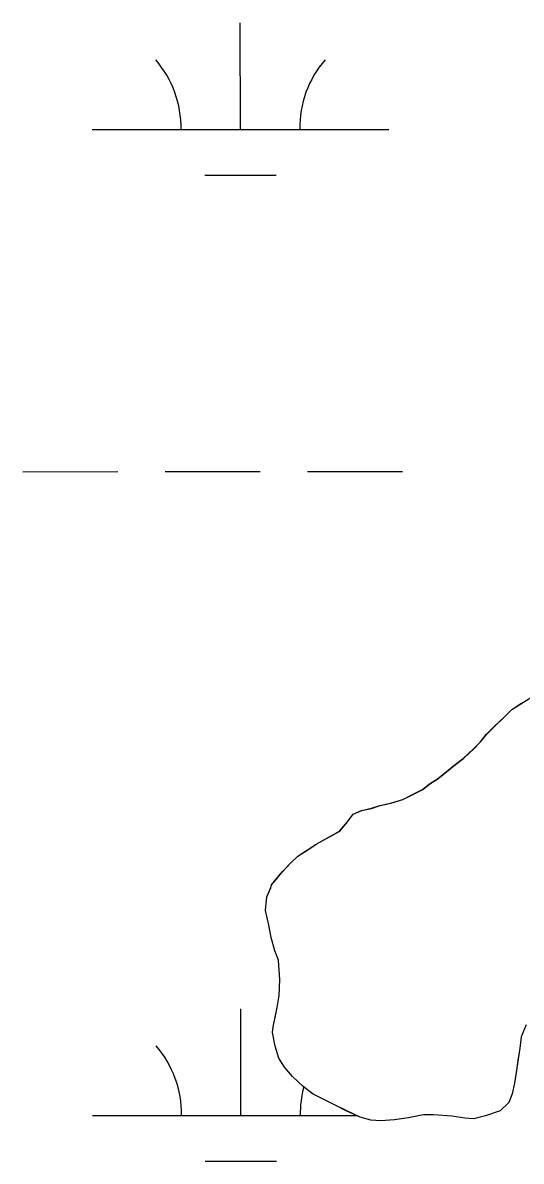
# Model space of a CAD drawing. Extents: x 3279314 to 3317160, y 734079 to 759431.
# Drawn here: x 3295146.3 to 3295314.3, y 743644.5 to 744028.6 of the extents above; entities that cross this region are included whole.
import ezdxf

# ---------------------------------------------------------------- set-up
doc = ezdxf.new("R2010")
doc.units = 0
for name, color, linetype in [('V-SITE-VEGE', 7, 'Continuous'), ('V-TOPO-SHOR', 7, 'Continuous'), ('V-WETL-SWMP', 7, 'Continuous')]:
    doc.layers.add(name, color=color, linetype=linetype)

msp = doc.modelspace()

# ---------------------------------------------------------------- linework, layer by layer
at = {"layer": 'V-SITE-VEGE'}
for p, q in [((3295311.15, 743796.91), (3295326.43, 743806.57)), ((3295305.19, 743791.13), (3295308.76, 743794.5)), ((3295308.76, 743794.5), (3295311.15, 743796.91)), ((3295302.56, 743788.48), (3295305.19, 743791.13)), ((3295298.28, 743783.67), (3295300.66, 743786.07)), ((3295300.66, 743786.07), (3295302.56, 743788.48)), ((3295294.94, 743780.53), (3295298.28, 743783.67)), ((3295286.11, 743773.54), (3295292.07, 743778.36)), ((3295292.07, 743778.36), (3295294.94, 743780.53)), ((3295281.09, 743769.92), (3295283.48, 743771.85)), ((3295283.48, 743771.85), (3295286.11, 743773.54)), ((3295270.33, 743765.31), (3295274.4, 743766.53)), ((3295274.4, 743766.53), (3295281.09, 743769.92)), ((3295257.65, 743761.65), (3295260.52, 743762.86)), ((3295260.52, 743762.86), (3295263.87, 743763.6)), ((3295263.87, 743763.6), (3295266.74, 743764.57)), ((3295266.74, 743764.57), (3295270.33, 743765.31)), ((3295253.13, 743755.88), (3295255.75, 743759.01)), ((3295255.75, 743759.01), (3295257.65, 743761.65)), ((3295245.16, 743751.49), (3295253.13, 743755.88)), ((3295238.95, 743747.39), (3295245.16, 743751.49)), ((3295236.56, 743745.22), (3295238.95, 743747.39)), ((3295233.7, 743742.09), (3295236.56, 743745.22)), ((3295230.13, 743737.76), (3295233.7, 743742.09)), ((3295228.47, 743733.68), (3295229.9, 743736.8)), ((3295229.9, 743736.8), (3295230.13, 743737.76)), ((3295228.02, 743729.12), (3295228.47, 743733.68)), ((3295229.24, 743724.09), (3295228.02, 743729.12)), ((3295229.98, 743720.03), (3295229.24, 743724.09)), ((3295231.2, 743715.48), (3295229.98, 743720.03)), ((3295232.42, 743712.37), (3295231.2, 743715.48)), ((3295232.93, 743705.66), (3295232.42, 743712.37)), ((3295232.72, 743700.39), (3295232.93, 743705.66)), ((3295232.02, 743696.31), (3295232.72, 743700.39)), ((3295230.62, 743689.84), (3295232.02, 743696.31)), ((3295230.39, 743687.92), (3295230.62, 743689.84)), ((3295315.92, 743690.51), (3295314.26, 743686.43)), ((3295231.37, 743683.37), (3295230.39, 743687.92)), ((3295314.26, 743686.43), (3295313.8, 743682.59)), ((3295232.59, 743679.3), (3295231.37, 743683.37)), ((3295313.8, 743682.59), (3295311.95, 743670.84)), ((3295234.52, 743676.2), (3295232.59, 743679.3)), ((3295237.17, 743673.09), (3295234.52, 743676.2)), ((3295240.78, 743669.76), (3295237.17, 743673.09)), ((3295311.95, 743670.84), (3295311.24, 743667.24)), ((3295244.15, 743667.14), (3295240.78, 743669.76)), ((3295251.36, 743663.58), (3295244.15, 743667.14)), ((3295311.24, 743667.24), (3295310.06, 743664.36)), ((3295255.44, 743661.45), (3295251.36, 743663.58)), ((3295310.06, 743664.36), (3295307.2, 743661.47)), ((3295260, 743659.31), (3295255.44, 743661.45)), ((3295263.61, 743658.37), (3295260, 743659.31)), ((3295276.3, 743659.16), (3295271.51, 743658.41)), ((3295281.33, 743660.14), (3295276.3, 743659.16)), ((3295284.68, 743660.16), (3295281.33, 743660.14)), ((3295290.92, 743659.71), (3295284.68, 743660.16)), ((3295295.23, 743659.02), (3295290.92, 743659.71)), ((3295298.35, 743658.79), (3295295.23, 743659.02)), ((3295302.18, 743659.77), (3295298.35, 743658.79)), ((3295307.2, 743661.47), (3295302.18, 743659.77)), ((3295266.96, 743658.15), (3295263.61, 743658.37)), ((3295271.51, 743658.41), (3295266.96, 743658.15))]:
    msp.add_line(p, q, dxfattribs=at)
at = {"layer": 'V-TOPO-SHOR'}
for points in [[(3295253.04, 743755.85), (3295255.66, 743758.98), (3295257.57, 743761.62), (3295260.44, 743762.83), (3295263.79, 743763.57), (3295266.66, 743764.54), (3295270.25, 743765.28), (3295274.31, 743766.5), (3295277.66, 743768.19), (3295281.01, 743769.89), (3295283.39, 743771.82), (3295286.02, 743773.51), (3295289.6, 743776.4), (3295291.99, 743778.33), (3295294.85, 743780.5), (3295298.19, 743783.63), (3295300.57, 743786.04), (3295302.48, 743788.45), (3295305.1, 743791.1), (3295308.68, 743794.47), (3295311.06, 743796.88), (3295314.4, 743799.05)], [(3295315.92, 743690.51), (3295314.26, 743686.43), (3295313.8, 743682.59), (3295313.11, 743678.52), (3295312.64, 743675.16), (3295311.95, 743670.84), (3295311.24, 743667.24), (3295310.06, 743664.36), (3295307.2, 743661.47), (3295302.18, 743659.77), (3295298.35, 743658.79), (3295295.23, 743659.02), (3295290.92, 743659.71), (3295284.68, 743660.16), (3295281.33, 743660.14), (3295276.3, 743659.16), (3295271.51, 743658.42), (3295266.96, 743658.15), (3295263.61, 743658.37), (3295260, 743659.31), (3295255.44, 743661.45), (3295251.36, 743663.58), (3295248, 743665.24), (3295244.15, 743667.14), (3295240.78, 743669.76), (3295237.17, 743673.09), (3295234.52, 743676.2), (3295232.59, 743679.3), (3295231.37, 743683.37), (3295230.39, 743687.92), (3295230.62, 743689.84), (3295231.32, 743692.95), (3295232.02, 743696.31), (3295232.72, 743700.39), (3295232.93, 743705.66), (3295232.42, 743712.37), (3295231.2, 743715.48), (3295229.98, 743720.03), (3295229.24, 743724.09), (3295228.02, 743729.12), (3295228.47, 743733.68), (3295229.9, 743736.8), (3295230.13, 743737.76), (3295231.8, 743739.68), (3295233.7, 743742.09), (3295236.56, 743745.22), (3295238.95, 743747.39), (3295242.29, 743749.56), (3295245.16, 743751.49), (3295253.04, 743755.85)]]:
    msp.add_lwpolyline(points, dxfattribs=at)
at = {"layer": 'V-WETL-SWMP'}
for p, q in [((3295219.61, 743992.61), (3295219.59, 744028.61)), ((3295169.61, 743992.58), (3295269.61, 743992.63)), ((3295207.62, 743977.17), (3295231.62, 743977.18)), ((3295146.26, 743877.14), (3295178.26, 743877.16)), ((3295194.26, 743877.16), (3295226.26, 743877.18)), ((3295242.26, 743877.19), (3295274.26, 743877.2)), ((3295311.07, 743796.87), (3295326.35, 743806.54)), ((3295311.07, 743796.87), (3295326.35, 743806.54)), ((3295305.11, 743791.09), (3295308.68, 743794.47)), ((3295305.11, 743791.09), (3295308.68, 743794.47)), ((3295308.68, 743794.47), (3295311.07, 743796.87)), ((3295308.68, 743794.47), (3295311.07, 743796.87)), ((3295302.48, 743788.44), (3295305.11, 743791.09)), ((3295302.48, 743788.44), (3295305.11, 743791.09)), ((3295298.2, 743783.63), (3295300.58, 743786.04)), ((3295298.2, 743783.63), (3295300.58, 743786.04)), ((3295300.58, 743786.04), (3295302.48, 743788.44)), ((3295300.58, 743786.04), (3295302.48, 743788.44)), ((3295294.86, 743780.5), (3295298.2, 743783.63)), ((3295294.86, 743780.5), (3295298.2, 743783.63)), ((3295286.03, 743773.5), (3295291.99, 743778.33)), ((3295286.03, 743773.5), (3295291.99, 743778.33)), ((3295291.99, 743778.33), (3295294.86, 743780.5)), ((3295291.99, 743778.33), (3295294.86, 743780.5)), ((3295281.01, 743769.88), (3295283.4, 743771.81)), ((3295281.01, 743769.88), (3295283.4, 743771.81)), ((3295283.4, 743771.81), (3295286.03, 743773.5)), ((3295283.4, 743771.81), (3295286.03, 743773.5)), ((3295270.25, 743765.27), (3295274.32, 743766.49)), ((3295270.25, 743765.27), (3295274.32, 743766.49)), ((3295274.32, 743766.49), (3295281.01, 743769.88)), ((3295274.32, 743766.49), (3295281.01, 743769.88)), ((3295257.57, 743761.61), (3295260.44, 743762.83)), ((3295257.57, 743761.61), (3295260.44, 743762.83)), ((3295260.44, 743762.83), (3295263.79, 743763.56)), ((3295260.44, 743762.83), (3295263.79, 743763.56)), ((3295263.79, 743763.56), (3295266.66, 743764.54)), ((3295263.79, 743763.56), (3295266.66, 743764.54)), ((3295266.66, 743764.54), (3295270.25, 743765.27)), ((3295266.66, 743764.54), (3295270.25, 743765.27)), ((3295253.05, 743755.84), (3295255.67, 743758.97)), ((3295253.05, 743755.84), (3295255.67, 743758.97)), ((3295255.67, 743758.97), (3295257.57, 743761.61)), ((3295255.67, 743758.97), (3295257.57, 743761.61)), ((3295245.16, 743751.49), (3295253.05, 743755.84)), ((3295245.16, 743751.49), (3295253.05, 743755.84)), ((3295238.95, 743747.38), (3295245.16, 743751.49)), ((3295238.95, 743747.38), (3295245.16, 743751.49)), ((3295236.57, 743745.21), (3295238.95, 743747.38)), ((3295236.57, 743745.21), (3295238.95, 743747.38)), ((3295233.71, 743742.08), (3295236.57, 743745.21)), ((3295233.71, 743742.08), (3295236.57, 743745.21)), ((3295230.14, 743737.75), (3295233.71, 743742.08)), ((3295230.14, 743737.75), (3295233.71, 743742.08)), ((3295228.48, 743733.67), (3295229.9, 743736.79)), ((3295228.48, 743733.67), (3295229.9, 743736.79)), ((3295229.9, 743736.79), (3295230.14, 743737.75)), ((3295229.9, 743736.79), (3295230.14, 743737.75)), ((3295228.03, 743729.11), (3295228.48, 743733.67)), ((3295228.03, 743729.11), (3295228.48, 743733.67)), ((3295229.25, 743724.09), (3295228.03, 743729.11)), ((3295229.25, 743724.09), (3295228.03, 743729.11)), ((3295229.99, 743720.02), (3295229.25, 743724.09)), ((3295229.99, 743720.02), (3295229.25, 743724.09)), ((3295231.21, 743715.47), (3295229.99, 743720.02)), ((3295231.21, 743715.47), (3295229.99, 743720.02)), ((3295232.42, 743712.36), (3295231.21, 743715.47)), ((3295232.42, 743712.36), (3295231.21, 743715.47)), ((3295232.94, 743705.66), (3295232.42, 743712.36)), ((3295232.94, 743705.66), (3295232.42, 743712.36)), ((3295232.72, 743700.38), (3295232.94, 743705.66)), ((3295232.72, 743700.38), (3295232.94, 743705.66)), ((3295232.03, 743696.31), (3295232.72, 743700.38)), ((3295232.03, 743696.31), (3295232.72, 743700.38)), ((3295219.78, 743659.93), (3295219.76, 743695.93)), ((3295230.62, 743689.83), (3295232.03, 743696.31)), ((3295230.62, 743689.83), (3295232.03, 743696.31)), ((3295230.39, 743687.91), (3295230.62, 743689.83)), ((3295230.39, 743687.91), (3295230.62, 743689.83)), ((3295315.92, 743690.51), (3295314.27, 743686.42)), ((3295315.92, 743690.51), (3295314.27, 743686.42)), ((3295231.37, 743683.36), (3295230.39, 743687.91)), ((3295231.37, 743683.36), (3295230.39, 743687.91)), ((3295314.27, 743686.42), (3295313.81, 743682.59)), ((3295314.27, 743686.42), (3295313.81, 743682.59)), ((3295232.59, 743679.3), (3295231.37, 743683.36)), ((3295232.59, 743679.3), (3295231.37, 743683.36)), ((3295313.81, 743682.59), (3295311.95, 743670.84)), ((3295313.81, 743682.59), (3295311.95, 743670.84)), ((3295234.53, 743676.19), (3295232.59, 743679.3)), ((3295234.53, 743676.19), (3295232.59, 743679.3)), ((3295237.18, 743673.09), (3295234.53, 743676.19)), ((3295237.18, 743673.09), (3295234.53, 743676.19)), ((3295240.79, 743669.75), (3295237.18, 743673.09)), ((3295240.79, 743669.75), (3295237.18, 743673.09)), ((3295311.95, 743670.84), (3295311.25, 743667.24)), ((3295311.95, 743670.84), (3295311.25, 743667.24)), ((3295244.16, 743667.13), (3295240.79, 743669.75)), ((3295244.16, 743667.13), (3295240.79, 743669.75)), ((3295251.36, 743663.58), (3295244.16, 743667.13)), ((3295251.36, 743663.58), (3295244.16, 743667.13)), ((3295311.25, 743667.24), (3295310.07, 743664.36)), ((3295311.25, 743667.24), (3295310.07, 743664.36)), ((3295255.45, 743661.44), (3295251.36, 743663.58)), ((3295255.45, 743661.44), (3295251.36, 743663.58)), ((3295310.07, 743664.36), (3295307.21, 743661.47)), ((3295310.07, 743664.36), (3295307.21, 743661.47)), ((3295169.78, 743659.91), (3295258.63, 743659.95)), ((3295260.01, 743659.31), (3295255.45, 743661.44)), ((3295260.01, 743659.31), (3295255.45, 743661.44)), ((3295263.61, 743658.37), (3295260.01, 743659.31)), ((3295263.61, 743658.37), (3295260.01, 743659.31)), ((3295276.31, 743659.15), (3295271.52, 743658.41)), ((3295276.31, 743659.15), (3295271.52, 743658.41)), ((3295281.33, 743660.14), (3295276.31, 743659.15)), ((3295281.33, 743660.14), (3295276.31, 743659.15)), ((3295284.69, 743660.15), (3295281.33, 743660.14)), ((3295284.69, 743660.15), (3295281.33, 743660.14)), ((3295290.92, 743659.71), (3295284.69, 743660.15)), ((3295290.92, 743659.71), (3295284.69, 743660.15)), ((3295295.24, 743659.01), (3295290.92, 743659.71)), ((3295295.24, 743659.01), (3295290.92, 743659.71)), ((3295298.35, 743658.79), (3295295.24, 743659.01)), ((3295298.35, 743658.79), (3295295.24, 743659.01)), ((3295302.18, 743659.76), (3295298.35, 743658.79)), ((3295302.18, 743659.76), (3295298.35, 743658.79)), ((3295307.21, 743661.47), (3295302.18, 743659.76)), ((3295307.21, 743661.47), (3295302.18, 743659.76)), ((3295266.97, 743658.15), (3295263.61, 743658.37)), ((3295266.97, 743658.15), (3295263.61, 743658.37)), ((3295271.52, 743658.41), (3295266.97, 743658.15)), ((3295271.52, 743658.41), (3295266.97, 743658.15)), ((3295207.79, 743644.5), (3295231.79, 743644.51))]:
    msp.add_line(p, q, dxfattribs=at)
for centre, start, end in [((3295164.37, 743993.06), 359.2573, 40.801), ((3295274.85, 743993.11), 139.2573, 180.801), ((3295164.54, 743660.38), 359.2573, 40.801), ((3295275.02, 743660.44), 164.9326, 180.801)]:
    msp.add_arc(centre, 35.25, start, end, dxfattribs=at)

doc.saveas('drawing.dxf')
